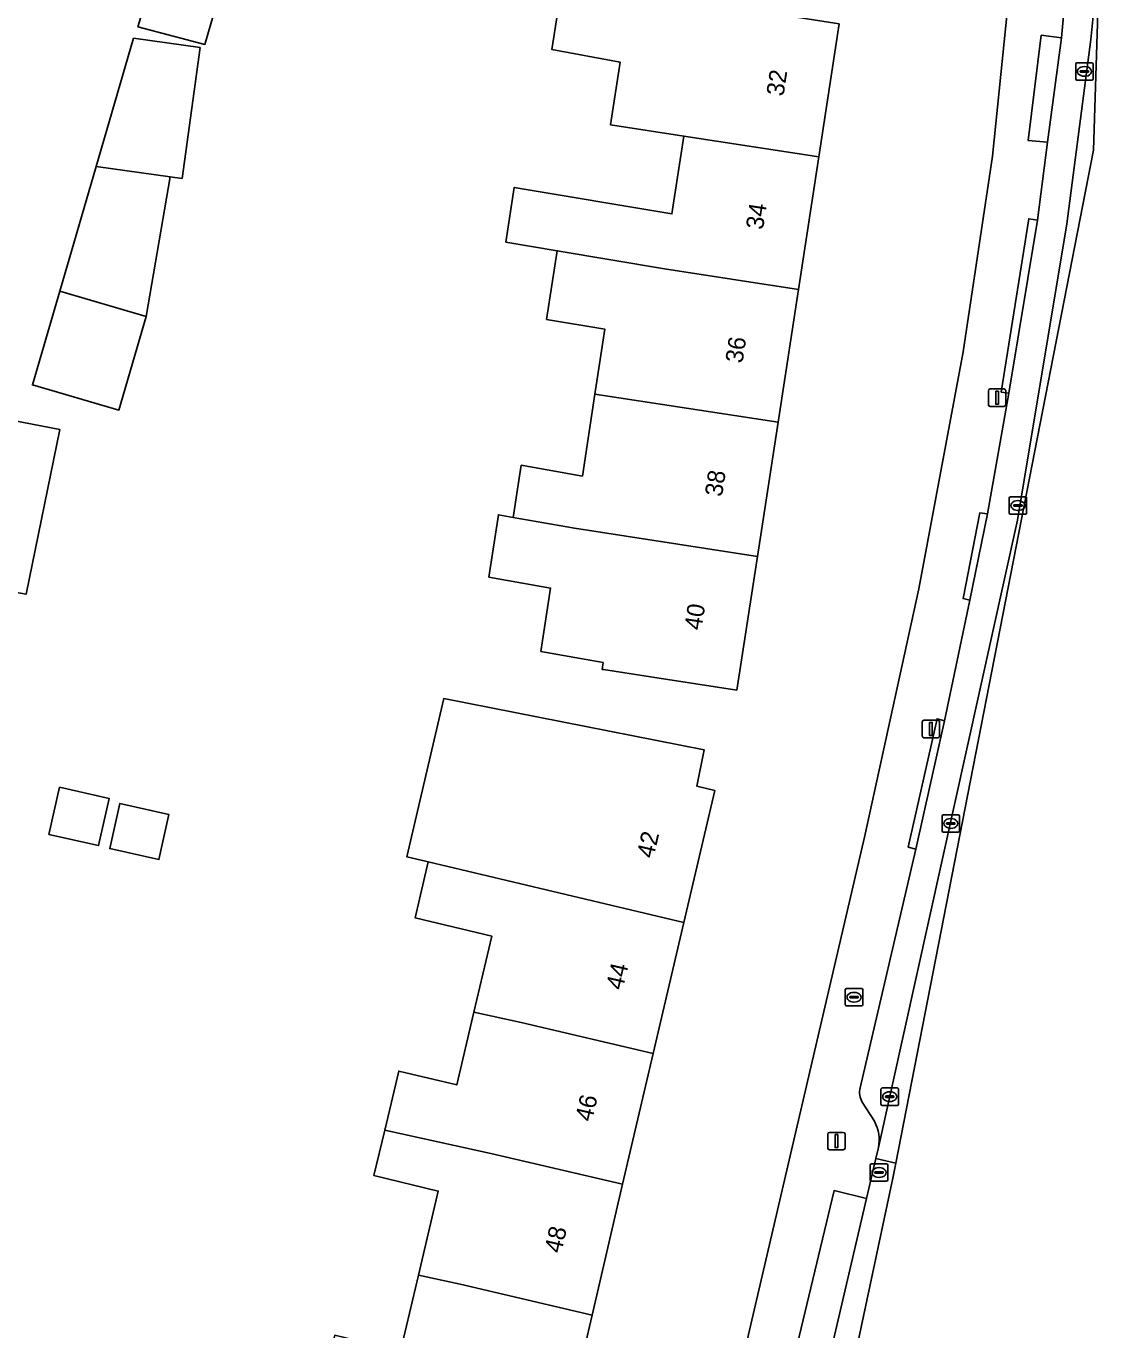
# Model space of a CAD drawing. Extents: x 163008 to 163854, y 382777 to 383982.
# Drawn here: x 163789.5 to 163851, y 383523.4 to 383598 of the extents above; entities that cross this region are included whole.
import ezdxf

# ---------------------------------------------------------------- set-up
doc = ezdxf.new("R2010")
doc.units = 0
for name, color, linetype in [('IMGEO_Brandkraan', 7, 'Continuous'), ('IMGEO_Erf', 7, 'Continuous'), ('IMGEO_Kolk', 7, 'Continuous'), ('IMGEO_Lichtmast', 7, 'Continuous'), ('IMGEO_Pand', 7, 'Continuous'), ('IMGEO_Pand_nummerreeks', 7, 'Continuous'), ('IMGEO_Parkeervlak_open', 7, 'Continuous'), ('IMGEO_Rijbaan_lokaal_open', 7, 'Continuous'), ('IMGEO_Rioolput', 7, 'Continuous'), ('IMGEO_Voetpad_open', 7, 'Continuous')]:
    doc.layers.add(name, color=color, linetype=linetype)

msp = doc.modelspace()

# ---------------------------------------------------------------- linework, layer by layer
at = {"layer": 'IMGEO_Brandkraan'}
for p, q in [((163836.426, 383542.017), (163836.426, 383542.869)), ((163836.501, 383542.943), (163837.353, 383542.943)), ((163837.427, 383542.869), (163837.427, 383542.017)), ((163836.685, 383542.437), (163836.685, 383542.449)), ((163837.123, 383542.4), (163836.725, 383542.4)), ((163836.728, 383542.486), (163837.126, 383542.486)), ((163836.937, 383542.163), (163836.912, 383542.163)), ((163836.914, 383542.723), (163836.939, 383542.723)), ((163837.169, 383542.449), (163837.169, 383542.437)), ((163837.353, 383541.943), (163836.501, 383541.943))]:
    msp.add_line(p, q, dxfattribs=at)
for points in [[(163836.426, 383542.017), (163836.426, 383542.869)], [(163836.501, 383542.943), (163837.353, 383542.943)], [(163837.427, 383542.869), (163837.427, 383542.017)], [(163837.353, 383541.943), (163836.501, 383541.943)]]:
    msp.add_lwpolyline(points, dxfattribs=at)
for centre, radius, start, end in [((163836.503, 383542.867), 0.0765, 91.55205, 178.44795), ((163836.503, 383542.867), 0.0765, 91.55205, 178.44795), ((163837.351, 383542.867), 0.0765, 1.55205, 88.44795), ((163837.351, 383542.867), 0.0765, 1.55205, 88.44795), ((163836.725, 383542.446), 0.0403, 85.87752, 175.75265), ((163836.722, 383542.436), 0.0366, 178.93798, 274.71019), ((163837.126, 383542.443), 0.043, 264.86636, 352.45326), ((163837.13, 383542.448), 0.0386, 1.73085, 96.63898), ((163836.503, 383542.019), 0.0765, 181.55205, 268.44795), ((163836.503, 383542.019), 0.0765, 181.55205, 268.44795), ((163837.351, 383542.019), 0.0765, 271.55205, 358.44795), ((163837.351, 383542.019), 0.0765, 271.55205, 358.44795)]:
    msp.add_arc(centre, radius, start, end, dxfattribs=at)
for centre, major_axis, ratio, start_param, end_param in [((163836.913, 383542.443), (-0.387, 0.002), 0.722429, 4.712389, 7.853982), ((163836.938, 383542.443), (-0.39, 0.002), 0.717154, 1.570796, 4.712389)]:
    msp.add_ellipse(centre, major_axis=major_axis, ratio=ratio, start_param=start_param, end_param=end_param, dxfattribs=at)
at = {"layer": 'IMGEO_Erf'}
for points in [[(163844.849, 383590.549), (163846.664, 383608.333), (163847.579, 383617.299), (163848.451, 383651.726), (163847.358, 383676.256), (163846.224, 383688.599), (163845.044, 383697.741), (163843.585, 383705.869), (163840.186, 383718.164), (163836.83, 383727.295), (163833.132, 383735.984), (163830.316, 383741.863), (163826.934, 383747.851), (163824.799, 383751.269), (163819.896, 383758.331), (163815.825, 383763.816), (163812.334, 383768.074), (163809.075, 383771.795), (163801.009, 383780.04), (163797.966, 383782.043), (163796.239, 383783.487)], [(163836.076, 383598.121), (163834.909, 383590.525), (163833.742, 383582.93), (163832.575, 383575.334), (163831.396, 383567.664), (163830.221, 383560.015), (163825.279, 383560.774), (163822.591, 383561.187), (163822.504, 383561.2), (163822.564, 383561.59), (163819.009, 383562.229), (163819.565, 383565.845), (163816.032, 383566.48), (163816.579, 383570.045), (163817.428, 383569.895), (163817.886, 383572.878), (163821.378, 383572.259), (163822.098, 383576.945), (163822.668, 383580.656), (163819.335, 383581.215), (163819.94, 383585.149), (163816.997, 383585.648), (163817.477, 383588.767), (163826.507, 383587.252), (163827.192, 383591.712), (163822.986, 383592.359), (163823.537, 383595.944), (163819.641, 383596.651), (163820.279, 383600.8)], [(163770.382, 383405.342), (163773.071, 383417.032), (163773.64, 383425.587), (163768.882, 383465.415), (163770.637, 383465.579), (163771.447, 383459.13), (163776.948, 383416.246), (163803.888, 383409.582), (163806.779, 383421.269), (163817.184, 383465.723), (163817.475, 383465.671), (163837.527, 383551.605), (163840.629, 383565.816), (163843.167, 383579.365), (163844.849, 383590.549)], [(163810.967, 383522.203), (163811.995, 383526.549), (163813.131, 383531.352), (163809.452, 383532.236), (163810.07, 383534.846), (163810.868, 383538.221), (163814.189, 383537.423), (163815.176, 383541.595), (163816.202, 383545.931), (163811.802, 383546.988), (163812.558, 383550.186), (163812.412, 383550.221), (163811.328, 383550.478), (163813.446, 383559.526), (163828.341, 383556.599), (163827.93, 383554.512), (163828.951, 383554.278), (163827.183, 383546.714), (163825.434, 383539.23), (163823.684, 383531.746), (163821.935, 383524.263), (163820.186, 383516.779)]]:
    msp.add_lwpolyline(points, dxfattribs=at)
for points in [[(163795.944, 383597.958), (163798.098, 383604.903), (163801.888, 383604.25), (163799.775, 383596.952)], [(163791.477, 383582.833), (163793.56, 383589.97), (163795.7, 383597.301), (163799.508, 383596.773), (163798.47, 383589.289), (163797.784, 383589.384), (163796.425, 383581.389), (163794.86, 383576.028), (163789.912, 383577.472)], [(163788.208, 383575.542), (163791.471, 383574.922), (163789.551, 383565.497), (163785.333, 383566.246)], [(163794.3, 383553.817), (163793.698, 383551.121), (163790.857, 383551.755), (163791.459, 383554.452)], [(163794.905, 383553.519), (163797.718, 383552.891), (163797.144, 383550.319), (163794.331, 383550.947)]]:
    msp.add_lwpolyline(points, close=True, dxfattribs=at)
at = {"layer": 'IMGEO_Kolk'}
for p, q in [((163849.609, 383594.98), (163849.609, 383595.832)), ((163849.684, 383595.906), (163850.536, 383595.906)), ((163850.61, 383595.832), (163850.61, 383594.98)), ((163849.868, 383595.4), (163849.868, 383595.412)), ((163850.306, 383595.363), (163849.908, 383595.363)), ((163849.911, 383595.449), (163850.309, 383595.449)), ((163850.12, 383595.126), (163850.095, 383595.126)), ((163850.097, 383595.686), (163850.122, 383595.686)), ((163850.352, 383595.412), (163850.352, 383595.4)), ((163850.536, 383594.906), (163849.684, 383594.906)), ((163845.803, 383570.145), (163845.803, 383570.997)), ((163845.878, 383571.071), (163846.73, 383571.071)), ((163846.062, 383570.565), (163846.062, 383570.577)), ((163846.5, 383570.528), (163846.102, 383570.528)), ((163846.105, 383570.614), (163846.503, 383570.614)), ((163846.291, 383570.851), (163846.316, 383570.851)), ((163846.546, 383570.577), (163846.546, 383570.565)), ((163846.804, 383570.997), (163846.804, 383570.145)), ((163846.73, 383570.071), (163845.878, 383570.071)), ((163846.314, 383570.291), (163846.289, 383570.291)), ((163841.961, 383551.959), (163841.961, 383552.811)), ((163842.036, 383552.885), (163842.888, 383552.885)), ((163842.449, 383552.665), (163842.474, 383552.665)), ((163842.962, 383552.811), (163842.962, 383551.959)), ((163842.888, 383551.885), (163842.036, 383551.885)), ((163842.22, 383552.379), (163842.22, 383552.391)), ((163842.658, 383552.342), (163842.26, 383552.342)), ((163842.263, 383552.428), (163842.661, 383552.428)), ((163842.472, 383552.105), (163842.447, 383552.105)), ((163842.704, 383552.391), (163842.704, 383552.379)), ((163838.467, 383536.327), (163838.467, 383537.179)), ((163838.542, 383537.253), (163839.394, 383537.253)), ((163838.955, 383537.033), (163838.98, 383537.033)), ((163839.468, 383537.179), (163839.468, 383536.327)), ((163839.394, 383536.253), (163838.542, 383536.253)), ((163838.726, 383536.747), (163838.726, 383536.759)), ((163839.164, 383536.71), (163838.766, 383536.71)), ((163838.769, 383536.796), (163839.167, 383536.796)), ((163838.978, 383536.473), (163838.953, 383536.473)), ((163839.21, 383536.759), (163839.21, 383536.747))]:
    msp.add_line(p, q, dxfattribs=at)
for points in [[(163849.609, 383594.98), (163849.609, 383595.832)], [(163849.684, 383595.906), (163850.536, 383595.906)], [(163850.61, 383595.832), (163850.61, 383594.98)], [(163850.536, 383594.906), (163849.684, 383594.906)], [(163845.803, 383570.145), (163845.803, 383570.997)], [(163845.878, 383571.071), (163846.73, 383571.071)], [(163846.804, 383570.997), (163846.804, 383570.145)], [(163846.73, 383570.071), (163845.878, 383570.071)], [(163841.961, 383551.959), (163841.961, 383552.811)], [(163842.036, 383552.885), (163842.888, 383552.885)], [(163842.962, 383552.811), (163842.962, 383551.959)], [(163842.888, 383551.885), (163842.036, 383551.885)], [(163838.467, 383536.327), (163838.467, 383537.179)], [(163838.542, 383537.253), (163839.394, 383537.253)], [(163839.468, 383537.179), (163839.468, 383536.327)], [(163839.394, 383536.253), (163838.542, 383536.253)]]:
    msp.add_lwpolyline(points, dxfattribs=at)
for centre, radius, start, end in [((163849.686, 383595.83), 0.0765, 91.55205, 178.44795), ((163849.686, 383595.83), 0.0765, 91.55205, 178.44795), ((163850.534, 383595.83), 0.0765, 1.55205, 88.44795), ((163850.534, 383595.83), 0.0765, 1.55205, 88.44795), ((163849.908, 383595.409), 0.0403, 85.87752, 175.75265), ((163849.905, 383595.399), 0.0366, 178.93798, 274.71019), ((163850.309, 383595.406), 0.043, 264.86636, 352.45326), ((163850.313, 383595.411), 0.0386, 1.73085, 96.63898), ((163849.686, 383594.982), 0.0765, 181.55205, 268.44795), ((163849.686, 383594.982), 0.0765, 181.55205, 268.44795), ((163850.534, 383594.982), 0.0765, 271.55205, 358.44795), ((163850.534, 383594.982), 0.0765, 271.55205, 358.44795), ((163845.88, 383570.995), 0.0765, 91.55205, 178.44795), ((163845.88, 383570.995), 0.0765, 91.55205, 178.44795), ((163846.102, 383570.574), 0.0403, 85.87752, 175.75265), ((163846.099, 383570.564), 0.0366, 178.93798, 274.71019), ((163846.503, 383570.571), 0.043, 264.86636, 352.45326), ((163846.507, 383570.576), 0.0386, 1.73085, 96.63898), ((163846.728, 383570.995), 0.0765, 1.55205, 88.44795), ((163846.728, 383570.995), 0.0765, 1.55205, 88.44795), ((163845.88, 383570.147), 0.0765, 181.55205, 268.44795), ((163845.88, 383570.147), 0.0765, 181.55205, 268.44795), ((163846.728, 383570.147), 0.0765, 271.55205, 358.44795), ((163846.728, 383570.147), 0.0765, 271.55205, 358.44795), ((163842.038, 383552.809), 0.0765, 91.55205, 178.44795), ((163842.038, 383552.809), 0.0765, 91.55205, 178.44795), ((163842.886, 383552.809), 0.0765, 1.55205, 88.44795), ((163842.886, 383552.809), 0.0765, 1.55205, 88.44795), ((163842.038, 383551.961), 0.0765, 181.55205, 268.44795), ((163842.038, 383551.961), 0.0765, 181.55205, 268.44795), ((163842.26, 383552.388), 0.0403, 85.87752, 175.75265), ((163842.257, 383552.378), 0.0366, 178.93798, 274.71019), ((163842.661, 383552.385), 0.043, 264.86636, 352.45326), ((163842.665, 383552.39), 0.0386, 1.73085, 96.63898), ((163842.886, 383551.961), 0.0765, 271.55205, 358.44795), ((163842.886, 383551.961), 0.0765, 271.55205, 358.44795), ((163838.544, 383537.177), 0.0765, 91.55205, 178.44795), ((163838.544, 383537.177), 0.0765, 91.55205, 178.44795), ((163839.392, 383537.177), 0.0765, 1.55205, 88.44795), ((163839.392, 383537.177), 0.0765, 1.55205, 88.44795), ((163838.544, 383536.329), 0.0765, 181.55205, 268.44795), ((163838.544, 383536.329), 0.0765, 181.55205, 268.44795), ((163838.766, 383536.756), 0.0403, 85.87752, 175.75265), ((163838.763, 383536.746), 0.0366, 178.93798, 274.71019), ((163839.167, 383536.753), 0.043, 264.86636, 352.45326), ((163839.171, 383536.758), 0.0386, 1.73085, 96.63898), ((163839.392, 383536.329), 0.0765, 271.55205, 358.44795), ((163839.392, 383536.329), 0.0765, 271.55205, 358.44795)]:
    msp.add_arc(centre, radius, start, end, dxfattribs=at)
for centre, major_axis, ratio, start_param, end_param in [((163850.096, 383595.406), (-0.387, 0.002), 0.722429, 4.712389, 7.853982), ((163850.121, 383595.406), (-0.39, 0.002), 0.717154, 1.570796, 4.712389), ((163846.29, 383570.571), (-0.387, 0.002), 0.722429, 4.712389, 7.853982), ((163846.315, 383570.571), (-0.39, 0.002), 0.717154, 1.570796, 4.712389), ((163842.448, 383552.385), (-0.387, 0.002), 0.722429, 4.712389, 7.853982), ((163842.473, 383552.385), (-0.39, 0.002), 0.717154, 1.570796, 4.712389), ((163838.954, 383536.753), (-0.387, 0.002), 0.722429, 4.712389, 7.853982), ((163838.979, 383536.753), (-0.39, 0.002), 0.717154, 1.570796, 4.712389)]:
    msp.add_ellipse(centre, major_axis=major_axis, ratio=ratio, start_param=start_param, end_param=end_param, dxfattribs=at)
at = {"layer": 'IMGEO_Lichtmast'}
for p, q in [((163844.613, 383576.339), (163844.613, 383577.139)), ((163844.613, 383577.139), (163844.613, 383576.339)), ((163844.713, 383577.239), (163845.503, 383577.239)), ((163845.503, 383577.239), (163844.713, 383577.239)), ((163845.603, 383577.139), (163845.603, 383576.339)), ((163845.603, 383576.339), (163845.603, 383577.139)), ((163845.503, 383576.239), (163844.713, 383576.239)), ((163844.713, 383576.239), (163845.503, 383576.239)), ((163840.827, 383557.389), (163840.827, 383558.189)), ((163840.827, 383558.189), (163840.827, 383557.389)), ((163840.927, 383558.289), (163841.717, 383558.289)), ((163841.717, 383558.289), (163840.927, 383558.289)), ((163841.817, 383558.189), (163841.817, 383557.389)), ((163841.817, 383557.389), (163841.817, 383558.189)), ((163841.717, 383557.289), (163840.927, 383557.289)), ((163840.927, 383557.289), (163841.717, 383557.289)), ((163835.422, 383533.813), (163835.422, 383534.613)), ((163835.422, 383534.613), (163835.422, 383533.813)), ((163835.522, 383534.713), (163836.312, 383534.713)), ((163836.312, 383534.713), (163835.522, 383534.713)), ((163836.412, 383534.613), (163836.412, 383533.813)), ((163836.412, 383533.813), (163836.412, 383534.613)), ((163836.312, 383533.713), (163835.522, 383533.713)), ((163835.522, 383533.713), (163836.312, 383533.713))]:
    msp.add_line(p, q, dxfattribs=at)
for points in [[(163845.033, 383577.114), (163845.183, 383577.114), (163845.183, 383576.364), (163845.033, 383576.364), (163845.033, 383577.114)], [(163841.247, 383558.164), (163841.397, 383558.164), (163841.397, 383557.414), (163841.247, 383557.414), (163841.247, 383558.164)], [(163835.842, 383534.588), (163835.992, 383534.588), (163835.992, 383533.838), (163835.842, 383533.838), (163835.842, 383534.588)]]:
    msp.add_lwpolyline(points, dxfattribs=at)
for centre, start, end in [((163844.713, 383577.139), 90, 180), ((163844.713, 383577.139), 90, 180), ((163845.503, 383577.139), 0, 90), ((163845.503, 383577.139), 360, 90), ((163844.713, 383576.339), 180, 270), ((163844.713, 383576.339), 180, 270), ((163845.503, 383576.339), 270, 0), ((163845.503, 383576.339), 270, 0), ((163840.927, 383558.189), 90, 180), ((163840.927, 383558.189), 90, 180), ((163841.717, 383558.189), 0, 90), ((163841.717, 383558.189), 360, 90), ((163840.927, 383557.389), 180, 270), ((163840.927, 383557.389), 180, 270), ((163841.717, 383557.389), 270, 0), ((163841.717, 383557.389), 270, 0), ((163835.522, 383534.613), 90, 180), ((163835.522, 383534.613), 90, 180), ((163836.312, 383534.613), 0, 90), ((163836.312, 383534.613), 360, 90), ((163835.522, 383533.813), 180, 270), ((163835.522, 383533.813), 180, 270), ((163836.312, 383533.813), 270, 0), ((163836.312, 383533.813), 270, 0)]:
    msp.add_arc(centre, 0.1, start, end, dxfattribs=at)
at = {"layer": 'IMGEO_Pand'}
for points in [[(163795.944, 383597.958), (163799.775, 383596.952), (163801.888, 383604.25), (163798.098, 383604.903)], [(163836.076, 383598.121), (163828.363, 383599.333), (163820.279, 383600.8), (163819.641, 383596.651), (163823.537, 383595.944), (163822.986, 383592.359), (163827.192, 383591.712), (163834.909, 383590.525)], [(163799.508, 383596.773), (163795.7, 383597.301), (163793.56, 383589.97), (163797.784, 383589.384), (163798.47, 383589.289)], [(163817.477, 383588.767), (163816.997, 383585.648), (163819.94, 383585.149), (163826.083, 383584.108), (163833.742, 383582.93), (163834.909, 383590.525), (163827.192, 383591.712), (163826.507, 383587.252)], [(163797.784, 383589.384), (163793.56, 383589.97), (163791.477, 383582.833), (163796.425, 383581.389)], [(163833.742, 383582.93), (163826.083, 383584.108), (163819.94, 383585.149), (163819.335, 383581.215), (163822.668, 383580.656), (163822.098, 383576.945), (163832.575, 383575.334)], [(163796.425, 383581.389), (163791.477, 383582.833), (163789.912, 383577.472), (163794.86, 383576.028)], [(163832.575, 383575.334), (163822.098, 383576.945), (163821.378, 383572.259), (163817.886, 383572.878), (163817.428, 383569.895), (163820.92, 383569.276), (163831.396, 383567.664)], [(163788.208, 383575.542), (163785.333, 383566.246), (163789.551, 383565.497), (163791.471, 383574.922)], [(163831.396, 383567.664), (163820.92, 383569.276), (163817.428, 383569.895), (163816.579, 383570.045), (163816.032, 383566.48), (163819.565, 383565.845), (163819.009, 383562.229), (163822.564, 383561.59), (163822.504, 383561.2), (163822.591, 383561.187), (163825.279, 383560.774), (163830.221, 383560.015)], [(163828.951, 383554.278), (163827.93, 383554.512), (163828.341, 383556.599), (163813.446, 383559.526), (163811.328, 383550.478), (163812.412, 383550.221), (163812.558, 383550.186), (163827.183, 383546.714)], [(163790.857, 383551.755), (163793.698, 383551.121), (163794.3, 383553.817), (163791.459, 383554.452)], [(163794.331, 383550.947), (163797.144, 383550.319), (163797.718, 383552.891), (163794.905, 383553.519)], [(163815.176, 383541.595), (163817.886, 383540.993), (163825.434, 383539.23), (163827.183, 383546.714), (163812.558, 383550.186), (163811.802, 383546.988), (163816.202, 383545.931)], [(163815.176, 383541.595), (163814.189, 383537.423), (163810.868, 383538.221), (163810.07, 383534.846), (163816.138, 383533.509), (163823.684, 383531.746), (163825.434, 383539.23), (163817.886, 383540.993)], [(163810.07, 383534.846), (163809.452, 383532.236), (163813.131, 383531.352), (163811.995, 383526.549), (163814.389, 383526.026), (163821.935, 383524.263), (163823.684, 383531.746), (163816.138, 383533.509)], [(163820.186, 383516.779), (163821.935, 383524.263), (163814.389, 383526.026), (163811.995, 383526.549), (163810.967, 383522.203), (163807.218, 383523.104), (163806.468, 383519.892), (163812.641, 383518.542)]]:
    msp.add_lwpolyline(points, close=True, dxfattribs=at)
at = {"layer": 'IMGEO_Parkeervlak_open'}
for points in [[(163850.194, 383611.363), (163849.158, 383601.372), (163848.8, 383597.321), (163847.994, 383591.368), (163847.415, 383586.889), (163845.782, 383577.005), (163844.565, 383570.093), (163843.55, 383565.154), (163842.109, 383558.262), (163840.468, 383550.917), (163837.276, 383537.263)], [(163838.322, 383533.841), (163846.286, 383569.742), (163849.112, 383586.696), (163850.479, 383597.232), (163850.996, 383602.404), (163850.997, 383602.41)], [(163837.399, 383536.435), (163838.09, 383535.344)]]:
    msp.add_lwpolyline(points, dxfattribs=at)
for centre, radius, start, end in [((163838.375, 383537.003), 1.13, 166.7019, 210.19718), ((163836.097, 383534.267), 2.265, 349.15881, 28.39081)]:
    msp.add_arc(centre, radius, start, end, dxfattribs=at)
at = {"layer": 'IMGEO_Rijbaan_lokaal_open'}
for points in [[(163839.318, 383532.958), (163850.634, 383590.909), (163850.997, 383602.41), (163850.996, 383602.404), (163850.479, 383597.232), (163849.112, 383586.696), (163846.286, 383569.742), (163838.322, 383533.841), (163838.176, 383533.217), (163839.317, 383532.958)], [(163836.176, 383518.089), (163839.149, 383532.095), (163839.318, 383532.958), (163839.317, 383532.958), (163838.176, 383533.217), (163837.641, 383530.934), (163835.132, 383520.225), (163834.607, 383517.982), (163836.074, 383517.651)]]:
    msp.add_lwpolyline(points, close=True, dxfattribs=at)
at = {"layer": 'IMGEO_Rioolput'}
for p, q in [((163837.854, 383531.988), (163837.854, 383532.84)), ((163837.929, 383532.914), (163838.781, 383532.914)), ((163838.113, 383532.408), (163838.113, 383532.42)), ((163838.551, 383532.371), (163838.153, 383532.371)), ((163838.156, 383532.457), (163838.554, 383532.457)), ((163838.342, 383532.694), (163838.367, 383532.694)), ((163838.597, 383532.42), (163838.597, 383532.408)), ((163838.855, 383532.84), (163838.855, 383531.988)), ((163838.781, 383531.914), (163837.929, 383531.914)), ((163838.365, 383532.134), (163838.34, 383532.134))]:
    msp.add_line(p, q, dxfattribs=at)
for points in [[(163837.854, 383531.988), (163837.854, 383532.84)], [(163837.929, 383532.914), (163838.781, 383532.914)], [(163838.855, 383532.84), (163838.855, 383531.988)], [(163838.781, 383531.914), (163837.929, 383531.914)]]:
    msp.add_lwpolyline(points, dxfattribs=at)
for centre, radius, start, end in [((163837.931, 383532.838), 0.0765, 91.55205, 178.44795), ((163837.931, 383532.838), 0.0765, 91.55205, 178.44795), ((163838.153, 383532.417), 0.0403, 85.87752, 175.75265), ((163838.15, 383532.407), 0.0366, 178.93798, 274.71019), ((163838.554, 383532.414), 0.043, 264.86636, 352.45326), ((163838.558, 383532.419), 0.0386, 1.73085, 96.63898), ((163838.779, 383532.838), 0.0765, 1.55205, 88.44795), ((163838.779, 383532.838), 0.0765, 1.55205, 88.44795), ((163837.931, 383531.99), 0.0765, 181.55205, 268.44795), ((163837.931, 383531.99), 0.0765, 181.55205, 268.44795), ((163838.779, 383531.99), 0.0765, 271.55205, 358.44795), ((163838.779, 383531.99), 0.0765, 271.55205, 358.44795)]:
    msp.add_arc(centre, radius, start, end, dxfattribs=at)
for centre, major_axis, ratio, start_param, end_param in [((163838.341, 383532.414), (-0.387, 0.002), 0.722429, 4.712389, 7.853982), ((163838.366, 383532.414), (-0.39, 0.002), 0.717154, 1.570796, 4.712389)]:
    msp.add_ellipse(centre, major_axis=major_axis, ratio=ratio, start_param=start_param, end_param=end_param, dxfattribs=at)
at = {"layer": 'IMGEO_Voetpad_open'}
for points in [[(163826.934, 383747.851), (163830.316, 383741.863), (163833.132, 383735.984), (163836.83, 383727.295), (163840.186, 383718.164), (163843.585, 383705.869), (163845.044, 383697.741), (163846.224, 383688.599), (163847.358, 383676.256), (163848.451, 383651.726), (163847.579, 383617.299), (163846.664, 383608.333), (163844.849, 383590.549), (163843.167, 383579.365), (163840.629, 383565.816), (163837.527, 383551.605), (163817.475, 383465.671), (163817.184, 383465.723), (163806.779, 383421.269), (163803.888, 383409.582), (163802.959, 383405.824)], [(163837.276, 383537.263), (163840.468, 383550.917), (163840.032, 383551.032), (163841.679, 383558.376), (163842.109, 383558.262), (163843.55, 383565.154), (163843.162, 383565.249), (163844.132, 383570.162), (163844.565, 383570.093), (163845.782, 383577.005), (163845.351, 383577.065), (163846.928, 383586.977), (163847.415, 383586.889), (163847.994, 383591.368), (163846.885, 383591.464), (163847.64, 383597.477), (163848.8, 383597.321), (163849.158, 383601.372), (163848.72, 383601.414), (163849.756, 383611.406), (163850.194, 383611.363)], [(163838.09, 383535.344), (163837.399, 383536.435)], [(163834.454, 383517.328), (163834.607, 383517.982), (163835.132, 383520.225), (163833.236, 383520.728), (163835.78, 383531.379), (163837.641, 383530.934), (163838.176, 383533.217), (163838.322, 383533.841)]]:
    msp.add_lwpolyline(points, dxfattribs=at)
for points in [[(163848.8, 383597.321), (163847.64, 383597.477), (163846.885, 383591.464), (163847.994, 383591.368)], [(163845.782, 383577.005), (163847.415, 383586.889), (163846.928, 383586.977), (163845.351, 383577.065)], [(163844.565, 383570.093), (163844.132, 383570.162), (163843.162, 383565.249), (163843.55, 383565.154)], [(163842.109, 383558.262), (163841.679, 383558.376), (163840.032, 383551.032), (163840.468, 383550.917)], [(163837.641, 383530.934), (163835.78, 383531.379), (163833.236, 383520.728), (163835.132, 383520.225)]]:
    msp.add_lwpolyline(points, close=True, dxfattribs=at)
for centre, radius, start, end in [((163838.375, 383537.003), 1.13, 166.7019, 210.19718), ((163836.097, 383534.267), 2.265, 349.15881, 28.39081)]:
    msp.add_arc(centre, radius, start, end, dxfattribs=at)

# ---------------------------------------------------------------- texts
at = {"layer": 'IMGEO_Pand_nummerreeks'}
for s, rotation, p in [('32', 81.2626, (163832.886, 383593.951)), ('34', 81.2626, (163831.712, 383586.315)), ('36', 81.2626, (163830.539, 383578.677)), ('38', 81.2626, (163829.366, 383571.041)), ('40', 81.2626, (163828.192, 383563.403)), ('42', 76.8451, (163825.444, 383550.345)), ('44', 76.84318, (163823.684, 383542.815)), ('46', 76.84318, (163821.923, 383535.283)), ('48', 76.84318, (163820.163, 383527.754))]:
    msp.add_text(s, height=1, rotation=rotation, dxfattribs=at).set_placement(p)

doc.saveas('drawing.dxf')
